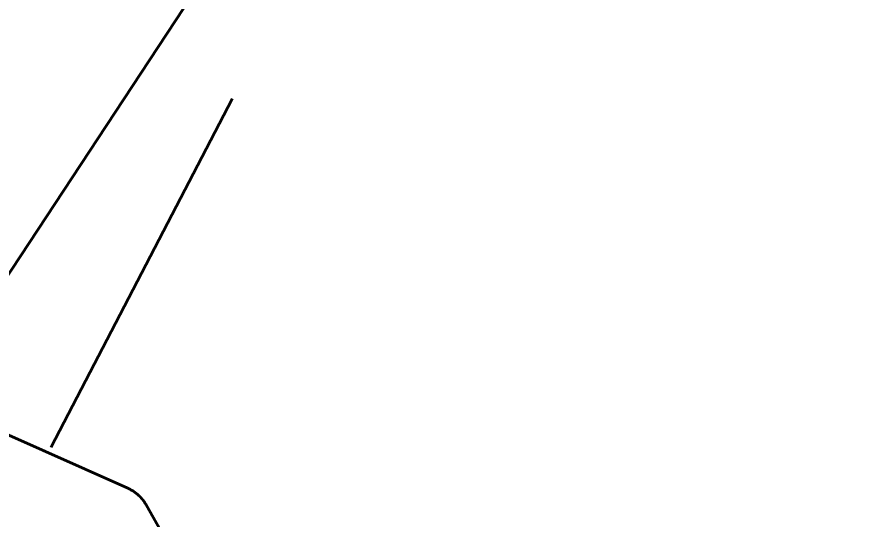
# Model space of a CAD drawing. Extents: x -1643653 to 4543381, y 1624270 to 13878484.
# Drawn here: x 657178 to 661460, y 8954636 to 8957191 of the extents above; entities that cross this region are included whole.
import ezdxf

# ---------------------------------------------------------------- set-up
doc = ezdxf.new("R2010")
doc.units = 0
doc.header["$LTSCALE"] = 200
for name, color, linetype, lineweight in [('1', 7, 'Continuous', 13), ('27', 7, 'Continuous', 53), ('31', 7, 'Continuous', 53), ('60', 7, 'Continuous', 53)]:
    doc.layers.add(name, color=color, linetype=linetype, lineweight=lineweight)

msp = doc.modelspace()

# ---------------------------------------------------------------- linework, layer by layer
at = {"layer": '1', "lineweight": 25}
msp.add_spline([(814781, 9009175.5), (814787.2, 9009173.4), (814796.9, 9009173.4), (814799.4, 9009172.4), (814805.1, 9009174.5), (814805.6, 9009176.5), (814811.7, 9009179.5), (814811.7, 9009179.5), (814801.5, 9009181), (814790.7, 9009181.5), (814784.1, 9009183.1), (814777.4, 9009185.1), (814778.4, 9009175.5)], degree=3, dxfattribs=at)
at = {"layer": '27'}
for p, q in [((656661.8, 8955162.3), (663447.1, 8965460.8)), ((663447.1, 8965460.8), (656661.8, 8955162.3))]:
    msp.add_line(p, q, dxfattribs=at)
for points in [[(657820.9, 8954732.4), (657818.4, 8954735.5), (657815.9, 8954738.6), (657813.3, 8954741.7), (657810.7, 8954744.7), (657808, 8954747.6), (657805.2, 8954750.5), (657802.4, 8954753.3), (657799.5, 8954756.1), (657796.6, 8954758.8), (657793.6, 8954761.5), (657790.6, 8954764.1), (657787.5, 8954766.6), (657784.3, 8954769.1), (657781.1, 8954771.5), (657777.9, 8954773.9), (657774.6, 8954776.2), (657771.3, 8954778.4), (657767.9, 8954780.5), (657764.5, 8954782.6), (657761, 8954784.6), (657757.5, 8954786.6), (657754, 8954788.4), (657750.4, 8954790.2), (657746.8, 8954792), (657743.4, 8954793.5), (656888.7, 8955174)], [(656888.7, 8955174), (657743.4, 8954793.5), (657746.8, 8954792), (657750.4, 8954790.2), (657754, 8954788.4), (657757.5, 8954786.6), (657761, 8954784.6), (657764.5, 8954782.6), (657767.9, 8954780.5), (657771.3, 8954778.4), (657774.6, 8954776.2), (657777.9, 8954773.9), (657781.1, 8954771.5), (657784.3, 8954769.1), (657787.5, 8954766.6), (657790.6, 8954764.1), (657793.6, 8954761.5), (657796.6, 8954758.8), (657799.5, 8954756.1), (657802.4, 8954753.3), (657805.2, 8954750.5), (657808, 8954747.6), (657810.7, 8954744.7), (657813.3, 8954741.7), (657815.9, 8954738.6), (657818.4, 8954735.5), (657820.9, 8954732.4)], [(657926.1, 8954549.8), (657836.3, 8954709), (657834.3, 8954712.5), (657832.2, 8954715.9), (657830.1, 8954719.3), (657827.9, 8954722.6), (657825.6, 8954725.9), (657823.3, 8954729.2), (657820.9, 8954732.4)], [(657820.9, 8954732.4), (657823.3, 8954729.2), (657825.6, 8954725.9), (657827.9, 8954722.6), (657830.1, 8954719.3), (657832.2, 8954715.9), (657834.3, 8954712.5), (657836.3, 8954709), (657926.1, 8954549.8)]]:
    msp.add_lwpolyline(points, dxfattribs=at)
at = {"layer": '31'}
msp.add_line((657352.4, 8955002.5), (658275.6, 8956776.7), dxfattribs=at)
at = {"layer": '60'}
for points in [[(657820.9, 8954732.4), (657818.4, 8954735.5), (657815.9, 8954738.6), (657813.3, 8954741.7), (657810.7, 8954744.7), (657808, 8954747.6), (657805.2, 8954750.5), (657802.4, 8954753.3), (657799.5, 8954756.1), (657796.6, 8954758.8), (657793.6, 8954761.5), (657790.6, 8954764.1), (657787.5, 8954766.6), (657784.3, 8954769.1), (657781.1, 8954771.5), (657777.9, 8954773.9), (657774.6, 8954776.2), (657771.3, 8954778.4), (657767.9, 8954780.5), (657764.5, 8954782.6), (657761, 8954784.6), (657757.5, 8954786.6), (657754, 8954788.4), (657750.4, 8954790.2), (657746.8, 8954792), (657743.4, 8954793.5), (656888.7, 8955174)], [(657926.1, 8954549.8), (657836.3, 8954709), (657834.3, 8954712.5), (657832.2, 8954715.9), (657830.1, 8954719.3), (657827.9, 8954722.6), (657825.6, 8954725.9), (657823.3, 8954729.2), (657820.9, 8954732.4)]]:
    msp.add_lwpolyline(points, dxfattribs=at)

doc.saveas('drawing.dxf')
